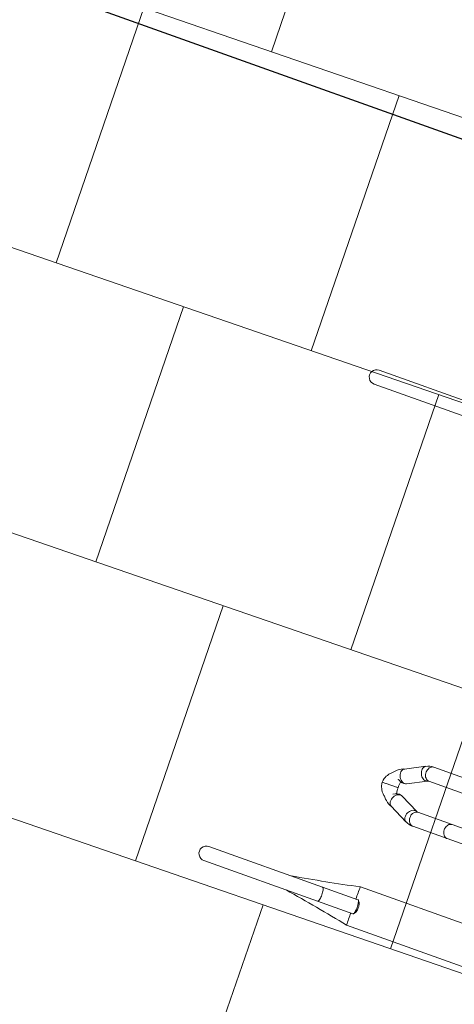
# Model space of a CAD drawing. Header units: metres. Extents: x 134157 to 138734, y 451157 to 455772.
# Tile 678 of 1056: x 136615.958 to 136616.602, y 453959.075 to 453960.535. Entities that reach past the tile are written whole.
import ezdxf

# ---------------------------------------------------------------- set-up
doc = ezdxf.new("R2010")
doc.units = ezdxf.units.M
doc.layers.add('-DR-alg-hulplijnen', color=210, linetype='Continuous', plot=False)
doc.layers.add('-DR-nw-gr-arc-gras', color=7, linetype='Continuous', true_color=0xb5d5a4)
for name, color, linetype in [('-DR-nw-inr-fietsparkeren Tulip Traverse', 2, 'Continuous'), ('VELOPA-FIG15', 1, 'Continuous'), ('VELOPA-FIG25', 1, 'Continuous')]:
    doc.layers.add(name, color=color, linetype=linetype)
doc.layers.add('-DR-nw-vh-arc-halfverharding stabilizer', color=7, linetype='Continuous', lineweight=9, true_color=0xe2e1c1, transparency=0.1)
doc.layers.add('-DR-nw-vh-arc-sbs df Drainflow', color=7, linetype='Continuous', lineweight=9, true_color=0xb9747c)
doc.layers.add('-DR-nw-vh-arc-tegels 300x300x45', color=253, linetype='Continuous', lineweight=9)
pattern_1 = [(115.335625, (136419.71802, 453326.2367), (-0.223681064, -0.105903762), [0.06, -0.187485]), (205.335625, (136419.71802, 453326.2367), (0.105903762, -0.223681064), [0.06, -0.187485])]

# ---------------------------------------------------------------- blocks, each defined once
blk = doc.blocks.new('Tulip Traverse')
at = {"layer": 'VELOPA-FIG15', "color": 252, "linetype": 'Continuous', "lineweight": 9, "flags": 128}
for points in [[(962, -244.2), (962.2, -245.7), (962.7, -247.1), (963.6, -248.5), (964.7, -249.7), (966.1, -250.7), (967.8, -251.6), (969.6, -252.1), (971.5, -252.5), (973.5, -252.5), (975.4, -252.3), (977.3, -251.9), (979.1, -251.2), (980.6, -250.2), (981.9, -249.1), (982.9, -247.8), (983.6, -246.4), (984, -244.9), (984, -244.2)], [(913, -298.2), (912.8, -299.7), (912.3, -301.2), (911.4, -302.5), (910.3, -303.7), (908.9, -304.8), (907.2, -305.6), (905.4, -306.2), (903.5, -306.5), (901.5, -306.6), (899.6, -306.4), (897.7, -305.9), (895.9, -305.2), (894.4, -304.3), (893.1, -303.1), (892.1, -301.8), (891.4, -300.4), (891, -299), (891, -298.2)], [(914.1, -302.7), (913.9, -304.2), (913.4, -305.8), (912.6, -307.3), (911.5, -308.7), (910.2, -310.1), (908.6, -311.2), (906.9, -312.2), (905.1, -312.9), (903.2, -313.4), (901.3, -313.6), (899.5, -313.5), (897.9, -313.1), (896.4, -312.5), (895.2, -311.6), (894.2, -310.6), (893.8, -309.9)], [(913.5, -300), (913.9, -301.2), (914.1, -302.7)], [(961.5, -300), (961.1, -301.2), (960.9, -302.7)], [(960.9, -302.7), (961.1, -304.2), (961.6, -305.8), (962.4, -307.3), (963.5, -308.7), (964.8, -310.1), (966.4, -311.2), (968.1, -312.2), (969.9, -312.9), (971.8, -313.4), (973.7, -313.6), (975.5, -313.5), (977.1, -313.1), (978.6, -312.5), (979.8, -311.6), (980.8, -310.6), (981.2, -309.9)], [(962, -298.2), (962.2, -299.7), (962.7, -301.2), (963.6, -302.5), (964.7, -303.7), (966.1, -304.8), (967.8, -305.6), (969.6, -306.2), (971.5, -306.5), (973.5, -306.6), (975.4, -306.4), (977.3, -305.9), (979.1, -305.2), (980.6, -304.3), (981.9, -303.1), (982.9, -301.8), (983.6, -300.4), (984, -299), (984, -298.2)], [(1125, -390.9), (1123, -391), (1121.1, -391.1), (1119.4, -391.3), (1117.8, -391.6), (1116.4, -391.9), (1115.3, -392.3), (1114.5, -392.8), (1114.1, -393.2), (1114, -393.6)], [(1136, -393.6), (1135.9, -393.2), (1135.5, -392.8), (1134.7, -392.3), (1133.6, -391.9), (1132.2, -391.6), (1130.6, -391.3), (1128.9, -391.1), (1127, -391), (1125, -390.9)]]:
    blk.add_lwpolyline(points, dxfattribs=at)
at = {"layer": 'VELOPA-FIG25', "color": 252, "linetype": 'Continuous', "lineweight": 9}
for p, q in [((1155.1, -341.2), (1155.1, -0.1)), ((1094.9, -18.6), (1094.9, -341.1)), ((962, -69.9), (962, -244.2)), ((984, -244.2), (984, -69.9)), ((891, -244.2), (891, -298.2)), ((913, -298.2), (913, -244.2)), ((962, -244.2), (962, -298.2)), ((984, -298.2), (984, -244.2)), ((927.8, -328.3), (913.5, -300)), ((961.5, -300), (947.2, -328.3)), ((893.8, -309.9), (908.2, -338.2)), ((966.8, -338.2), (981.2, -309.9)), ((928.1, -329), (927.9, -328.4)), ((947.1, -328.4), (946.9, -329.1)), ((1116.8, -335.1), (1114.3, -337.4)), ((1135.7, -337.4), (1133.2, -335.1)), ((937.5, -339.9), (937.5, -337.9)), ((937.5, -339.9), (937.5, -340.3)), ((937.5, -356.6), (937.5, -340.3)), ((1114, -338.1), (1114, -393.6)), ((1136, -393.6), (1136, -338.1)), ((937.5, -357), (937.5, -356.6)), ((937.5, -363), (937.5, -357)), ((364, -393.6), (364, -572.7)), ((386, -393.6), (386, -572.7)), ((1114, -393.6), (1114, -572.7)), ((1136, -393.6), (1136, -572.7))]:
    blk.add_line(p, q, dxfattribs=at)
at = {"layer": 'VELOPA-FIG25', "color": 252, "linetype": 'Continuous', "lineweight": 9, "flags": 128}
for points in [[(908.2, -338.2), (908.3, -338.5), (909.3, -339.8), (910.6, -340.8), (912.2, -341.5), (914, -341.9), (916, -341.9), (918, -341.6), (920, -341), (922, -340.2), (923.8, -339), (925.4, -337.6), (926.7, -336.1), (927.7, -334.4), (928.3, -332.7), (928.5, -331.1)], [(928.5, -331.1), (928.3, -329.5), (927.8, -328.3)], [(946.6, -331.1), (946.8, -329.5), (947.2, -328.3)], [(966.8, -338.2), (966.7, -338.5), (965.7, -339.8), (964.4, -340.8), (962.8, -341.5), (961, -341.9), (959, -341.9), (957, -341.6), (955, -341), (953, -340.2), (951.2, -339), (949.6, -337.6), (948.3, -336.1), (947.3, -334.4), (946.8, -332.7), (946.6, -331.1)], [(1125, -335.4), (1123, -335.4), (1121.1, -335.6), (1119.4, -335.8), (1117.8, -336.1), (1116.4, -336.4), (1115.3, -336.8), (1114.5, -337.2), (1114.1, -337.7), (1114, -338.1)], [(1116.8, -335.1), (1116.9, -335), (1117.6, -334.6), (1118.7, -334.3), (1120, -334), (1121.5, -333.8), (1123.2, -333.6), (1125, -333.6)], [(1125, -333.6), (1126.8, -333.6), (1128.5, -333.8), (1130, -334), (1131.3, -334.3), (1132.4, -334.6), (1133.1, -335), (1133.2, -335.1)], [(1136, -338.1), (1135.9, -337.7), (1135.5, -337.2), (1134.7, -336.8), (1133.6, -336.4), (1132.2, -336.1), (1130.6, -335.8), (1128.9, -335.6), (1127, -335.4), (1125, -335.4)], [(908.1, -338), (908.8, -340.4), (910.2, -343.1), (911.5, -345.1), (912.6, -346.5), (913.6, -347.8), (915, -349.4), (916.7, -351), (918.5, -352.6), (920, -354.2), (921.3, -355.6), (922.5, -356.8), (923.4, -357.5), (924.3, -358.2), (925.6, -359.1), (927.5, -360.2), (929.4, -361), (931.6, -361.8), (934.4, -362.5), (937.5, -363)], [(926.9, -339.6), (926.6, -340.1), (926, -341.1), (925.8, -341.8), (925.7, -342), (925.7, -341.8), (925.8, -341.3), (925.8, -340.6)], [(937.5, -363), (940.4, -362.6), (943, -361.9), (945.1, -361.2), (946.9, -360.4), (948.8, -359.4), (950.2, -358.6), (951.2, -357.9), (953.6, -355.8), (955.4, -353.8), (956.2, -352.9), (957.2, -352), (958.4, -351), (959.7, -349.7), (961.4, -347.8), (963.5, -345.1), (965, -342.8), (966.3, -340.1), (967, -338)]]:
    blk.add_lwpolyline(points, dxfattribs=at)
at = {"layer": 'VELOPA-FIG25', "color": 252, "linetype": 'Continuous', "lineweight": 9}
for centre, radius, start, end in [((916.8, -298.1), 25.8, 180.2359, 207.0873), ((917, -298.1), 3.97, 181.9958, 208.1245), ((958.1, -298.1), 3.91, 331.6796, 358.2002), ((958.3, -298.1), 25.7, 332.8593, 359.818), ((919.3, -333.5), 9.75, 321.0807, 23.266), ((958.2, -333.6), 12.2, 160.5616, 222.1983), ((934.6, -315.5), 22.6, 253.7086, 277.3994), ((940.4, -314.6), 23.4, 262.9441, 285.5692), ((-1558.8, -892.8), 2710.3, 9.5498, 11.7414), ((1109.7, 230.5), 571.9, 268.5109, 270.4289), ((3862.5, -902.9), 2765, 168.2804, 170.4286), ((1141, 146.7), 488.2, 269.4088, 271.6564), ((375, -572.7), 11, 179.0855, 0.9145), ((1125, -572.7), 11, 179.0854, 0.9146)]:
    blk.add_arc(centre, radius, start, end, dxfattribs=at)
blk = doc.blocks.new('Tulip fietsenrek rail')
at = {"layer": '-DR-alg-hulplijnen'}
blk.add_lwpolyline([(3150, -1935), (3150, -10), (150, -10), (150, -1935)], close=True, dxfattribs=at)
at = {"layer": 'VELOPA-FIG15'}
blk.add_blockref('Tulip Traverse', (150, -200), dxfattribs=at)

msp = doc.modelspace()

# ---------------------------------------------------------------- hatches: boundary and pattern name
at = {"layer": '-DR-nw-gr-arc-gras', "transparency": 33554687}
h = msp.add_hatch(dxfattribs=at)
h.set_pattern_fill('AGR-BOLLEN', color=256, scale=0.1, pattern_type=2)
h.set_pattern_definition(pattern_1)
edge = h.paths.add_edge_path()
edge.add_arc((-7000776.8095, 3043164.5676), 7592527.9974, 340.05675056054, 340.05722562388)
edge.add_line((136455.7816, 453494.2543), (136455.1236, 453494.4934))
edge.add_arc((380495.2224, 364992.5484), 259592.3036, 160.066656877, 160.080445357)
edge.add_line((136433.8323, 453435.7615), (136433.8135, 453435.7683))
edge.add_line((136433.8135, 453435.7683), (136432.1795, 453431.2551))
edge.add_line((136432.1795, 453431.2551), (136432.1983, 453431.2483))
edge.add_line((136432.1983, 453431.2483), (136431.6776, 453429.8696))
edge.add_line((136431.6776, 453429.8696), (136432.3364, 453429.6312))
edge.add_line((136432.3364, 453429.6312), (136434.3093, 453435.0766))
h = msp.add_hatch(dxfattribs=at)
h.set_pattern_fill('AGR-BOLLEN', color=256, scale=0.1, pattern_type=2)
h.set_pattern_definition(pattern_1)
edge = h.paths.add_edge_path()
edge.add_line((136644.2753, 454017.4218), (136643.9351, 454016.4815))
edge.add_line((136643.9351, 454016.4815), (136643.8839, 454016.3403))
edge.add_line((136643.8839, 454016.3403), (136644.5422, 454016.1017))
edge.add_arc((1711333.9831, -116117.4265), 1674723.5818, 160.0956720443, 160.0966573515, ccw=False)
edge.add_line((136654.3469, 454043.1813), (136653.6889, 454043.4199))
edge.add_line((136653.6889, 454043.4199), (136653.6378, 454043.279))
edge.add_line((136653.6378, 454043.279), (136653.2975, 454042.3387))
edge.add_line((136653.2975, 454042.3387), (136644.2753, 454017.4218))
h = msp.add_hatch(dxfattribs=at)
h.set_pattern_fill('AGR-BOLLEN', color=256, scale=0.1, pattern_type=2)
h.set_pattern_definition(pattern_1)
h.paths.add_polyline_path([(136623.2818, 453954.4516, 0.016644), (136622.2926, 453951.4069), (136620.7154, 453945.9395, -0.016644), (136619.6481, 453942.6543), (136615.1747, 453930.3003), (136616.115, 453929.9599), (136620.5883, 453942.3138, 0.016644), (136621.6762, 453945.6623), (136623.2534, 453951.1297, -0.016644), (136624.222, 453954.1111), (136660.1396, 454053.2258), (136661.74, 454052.55), (136663.585, 454057.802), (136661.9934, 454058.3644), (136678.2856, 454103.4166), (136677.3454, 454103.7571)])
h = msp.add_hatch(dxfattribs=at)
h.set_pattern_fill('AGR-BOLLEN', color=256, scale=0.1, pattern_type=2)
h.set_pattern_definition(pattern_1)
edge = h.paths.add_edge_path()
edge.add_line((136622.3415, 453954.7921), (136627.9025, 453970.1503))
edge.add_line((136627.9025, 453970.1503), (136627.2444, 453970.389))
edge.add_line((136627.2444, 453970.389), (136627.1934, 453970.2481))
edge.add_line((136627.1934, 453970.2481), (136626.853, 453969.3078))
edge.add_line((136626.853, 453969.3078), (136622.0238, 453955.9706))
edge.add_line((136622.0238, 453955.9706), (136621.6837, 453955.0313))
edge.add_line((136621.6837, 453955.0313), (136621.3533, 453954.0897))
edge.add_arc((136668.5081, 453938.0751), 49.8, 161.24164, 163.90872)
edge.add_line((136620.6592, 453951.8781), (136619.082, 453946.4107))
edge.add_arc((136570.8488, 453960.3246), 50.2, 340.09465, 343.90872, ccw=False)
edge.add_line((136618.0496, 453943.2331), (136613.5763, 453930.8791))
edge.add_line((136613.5763, 453930.8791), (136614.2344, 453930.6408))
edge.add_line((136614.2344, 453930.6408), (136618.7078, 453942.9948))
edge.add_arc((136570.8488, 453960.3246), 50.9, 340.09465, 343.90872)
edge.add_line((136619.7546, 453946.2167), (136621.3318, 453951.6841))
edge.add_arc((136668.5081, 453938.0751), 49.1, 160.09465, 163.90872, ccw=False)
at = {"layer": '-DR-nw-vh-arc-halfverharding stabilizer'}
h = msp.add_hatch(dxfattribs=at)
h.set_pattern_fill('GRAVEL', color=256, scale=0.03)
h.set_pattern_definition([(228.0127875, (0.54864, 0.762), (-6.096000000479, -6.8579999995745), [0.102516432, -10.1491450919]), (184.969741, (0.48006, 0.6858), (9.1439999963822, 0.7620000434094), [0.175921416, -17.416214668]), (132.5104471, (0.3048, 0.67056), (7.6200000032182, -8.381999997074), [0.124044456, -12.2804168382]), (267.273689, (0.00762, 0.48006), (0.762000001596, 15.23999999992), [0.160201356, -15.8599312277]), (292.83365418, (0, 0.32004), (-3.810000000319, 9.1439999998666), [0.15709011, -15.5519423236]), (357.273689, (0.06096, 0.17526), (-15.23999999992, 0.762000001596), [0.160201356, -15.8599312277]), (37.69424047, (0.22098, 0.16764), (-9.9059999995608, -7.6200000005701), [0.211858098, -20.9739345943]), (72.25532837, (0.38862, 0.29718), (5.3340000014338, 16.7639999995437), [0.200015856, -19.8015769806]), (121.42956562, (0.44958, 0.48768), (-6.096000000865, 9.9059999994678), [0.1607439, -15.9136637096]), (175.2363583, (0.36576, 0.62484), (8.38199999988, -0.762000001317), [0.183513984, -8.992181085]), (222.3974378, (0.18288, 0.64008), (-9.1439999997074, -8.3820000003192), [0.237323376, -23.4950317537]), (138.81407483, (0.762, 0.47244), (-5.33399999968, 4.572000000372), [0.081001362, -8.0191697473]), (171.4692344, (0.70104, 0.52578), (9.906000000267, -1.5239999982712), [0.154104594, -15.2563916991]), (225, (0.54864, 0.54864), (-1e-16, -0.762), [0.107762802, -0.9698679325]), (203.19859051, (0.4953, 0.64008), (3.810000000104, 1.523999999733), [0.058032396, -5.7451867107]), (291.80140949, (0.44196, 0.61722), (-0.76200000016, 2.285999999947), [0.082069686, -4.021425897]), (30.96375653, (0.47244, 0.54102), (2.286000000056, 1.523999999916), [0.133295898, -4.3098894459]), (161.56505118, (0.58674, 0.6096), (1.52400000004, -0.76199999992), [0.096386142, -2.313269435]), (16.389540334, (0, 0.61722), (7.62, 2.286), [0.1350264, -13.3676480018]), (70.34617594, (0.12954, 0.65532), (-3.048000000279, -8.381999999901), [0.113279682, -11.2146647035]), (293.19859051, (0.58674, 0.762), (-1.523999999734, 3.810000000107), [0.11606403, -5.6871550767]), (343.61045967, (0.63246, 0.65532), (-7.6200000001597, 2.285999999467), [0.1350264, -13.3676480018]), (339.44395478, (0, 0.14478), (-3.81, 1.524), [0.13021056, -6.3803202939]), (294.7751406, (0.12192, 0.09906), (-3.810000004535, 8.381999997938), [0.109101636, -10.8010780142]), (66.80140949, (0.59436, 0), (1.52399999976, 3.810000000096), [0.11606403, -5.6871550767]), (17.35402464, (0.64008, 0.10668), (-9.905999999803, -3.0480000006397), [0.127734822, -12.645712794]), (69.44395478, (0.22098, 0), (-1.524000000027, -3.80999999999), [0.06510528, -6.4454255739]), (101.309932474, (0.54864, 0), (-0.762, 3.048), [0.03885438, -3.8465984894]), (165.96375653, (0.54102, 0.0381), (2.286, -0.762), [0.15709011, -2.9847163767]), (186.00900596, (0.38862, 0.0762), (7.6199999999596, 0.7620000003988), [0.1455801, -14.412409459]), (303.69006753, (0.47244, 0.47244), (-0.76200000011, 1.52399999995), [0.109897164, -2.6375329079]), (353.15722659, (0.5334, 0.381), (12.9540000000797, -1.5239999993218), [0.191867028, -18.9948027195]), (60.9453959, (0.7239, 0.35814), (-3.048000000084, -5.333999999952), [0.078452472, -7.7668176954]), (90, (0.762, 0.4267), (-0.762, 0.762), [0.04572, -0.71628]), (120.25643716, (0.37338, 0.09906), (3.047999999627, -5.334000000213), [0.105860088, -10.480182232]), (48.0127875, (0.32004, 0.1905), (6.0960000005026, 6.857999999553), [0.205032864, -10.0466286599]), (0, (0.4572, 0.3429), (0.762, 0.762), [0.19812, -0.56388]), (325.3048465, (0.65532, 0.3429), (7.6200000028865, -5.3339999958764), [0.120482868, -11.9277950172]), (254.0546041, (0.75438, 0.27432), (-0.761999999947, -3.048000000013), [0.110948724, -5.4364950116]), (207.64597536, (0.7239, 0.16764), (-14.478000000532, -7.6199999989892), [0.18064353, -17.8837393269]), (175.42607874, (0.56388, 0.08382), (-9.9059999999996, 0.7619999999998), [0.191108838, -18.9197539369])])
edge = h.paths.add_edge_path()
edge.add_line((136623.2818, 453954.4516), (136628.7762, 453969.6253))
edge.add_line((136628.7762, 453969.6253), (136627.9299, 453969.9317))
edge.add_line((136627.9299, 453969.9317), (136621.88, 453953.224))
edge.add_line((136621.88, 453953.224), (136619.38, 453944.5574))
edge.add_line((136619.38, 453944.5574), (136614.3285, 453930.6068))
edge.add_line((136614.3285, 453930.6068), (136615.1747, 453930.3003))
edge.add_line((136615.1747, 453930.3003), (136619.6481, 453942.6543))
edge.add_arc((136570.8488, 453960.3246), 51.9, 340.09465, 343.90872)
edge.add_line((136620.7154, 453945.9395), (136622.2926, 453951.4069))
edge.add_arc((136668.5081, 453938.0751), 48.1, 160.09465, 163.90872, ccw=False)
at = {"layer": '-DR-nw-vh-arc-sbs df Drainflow'}
h = msp.add_hatch(dxfattribs=at)
h.set_pattern_fill('AVH-SBS_KEIFORMAAT_ELLEBOOG_01', color=256, scale=3, angle=250, pattern_type=2)
h.set_pattern_definition([(250, (0, 0), (0.38451382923, 0.17930174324), [0.9, -0.3]), (340, (-0.2052, -0.56382), (0.38451382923, 0.17930174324), [0.9, -0.3]), (250, (0.03835, -0.3332), (0.38451382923, 0.17930174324), [0, -1.2]), (250, (0.0254, -0.80738), (0.38451382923, 0.17930174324), [0, -1.2])])
h.paths.add_polyline_path([(136621.6821, 453971.7686), (136620.3657, 453972.2453, 0.414214), (136619.9815, 453972.0654), (136616.1002, 453961.3464, 0.414214), (136616.2801, 453960.9622), (136617.5965, 453960.4856, -0.41419), (136617.8964, 453959.8452), (136618.0326, 453960.2213), (136622.3224, 453972.0685, -0.414192)])
at = {"layer": '-DR-nw-vh-arc-tegels 300x300x45'}
h = msp.add_hatch(dxfattribs=at)
h.set_pattern_fill('AVH-TEGEL_200X200_HALFST', color=256, scale=2, angle=71, pattern_type=2)
h.set_pattern_definition([(71, (0, 0), (-0.05887645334, 0.44332106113), [0.4, -0.4]), (161, (0, 0), (-0.13022726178, -0.37820743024), [])])
edge = h.paths.add_edge_path()
edge.add_line((136619.9637, 453972.6036), (136621.7502, 453971.9567))
edge.add_line((136621.7502, 453971.9567), (136621.8523, 453972.2388))
edge.add_line((136621.8523, 453972.2388), (136621.5702, 453972.3409))
edge.add_line((136621.5702, 453972.3409), (136621.6383, 453972.529))
edge.add_line((136621.6383, 453972.529), (136622.149, 453973.9393))
edge.add_line((136622.149, 453973.9393), (136622.2171, 453974.1274))
edge.add_line((136622.2171, 453974.1274), (136619.0737, 453979.2259))
edge.add_line((136619.0737, 453979.2259), (136618.2797, 453977.4658))
edge.add_line((136618.2797, 453977.4658), (136617.8609, 453977.659))
edge.add_line((136617.8609, 453977.659), (136616.918, 453975.615))
edge.add_line((136616.918, 453975.615), (136617.4981, 453974.2609))
edge.add_line((136617.4981, 453974.2609), (136610.5072, 453955.0234))
edge.add_line((136610.5072, 453955.0234), (136615.3663, 453954.519))
edge.add_line((136615.3663, 453954.519), (136615.637, 453954.4001))
edge.add_line((136615.637, 453954.4001), (136616.0161, 453955.321))
edge.add_arc((136569.7812, 453973.8242), 49.8, 338.18875, 340.09465)
edge.add_line((136616.6059, 453956.8689), (136617.7083, 453959.9133))
edge.add_line((136617.7083, 453959.9133), (136617.4262, 453960.0154))
edge.add_line((136617.4262, 453960.0154), (136617.5284, 453960.2975))
edge.add_line((136617.5284, 453960.2975), (136615.7419, 453960.9444))
edge.add_line((136615.7419, 453960.9444), (136619.9637, 453972.6036))

# ---------------------------------------------------------------- block references
at = {"layer": '-DR-nw-inr-fietsparkeren Tulip Traverse', "xscale": 0.001, "yscale": 0.001, "zscale": 0.001, "rotation": 250.3356253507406}
msp.add_blockref('Tulip fietsenrek rail', (136617.3908, 453960.2395), dxfattribs=at)

doc.saveas('drawing.dxf')
